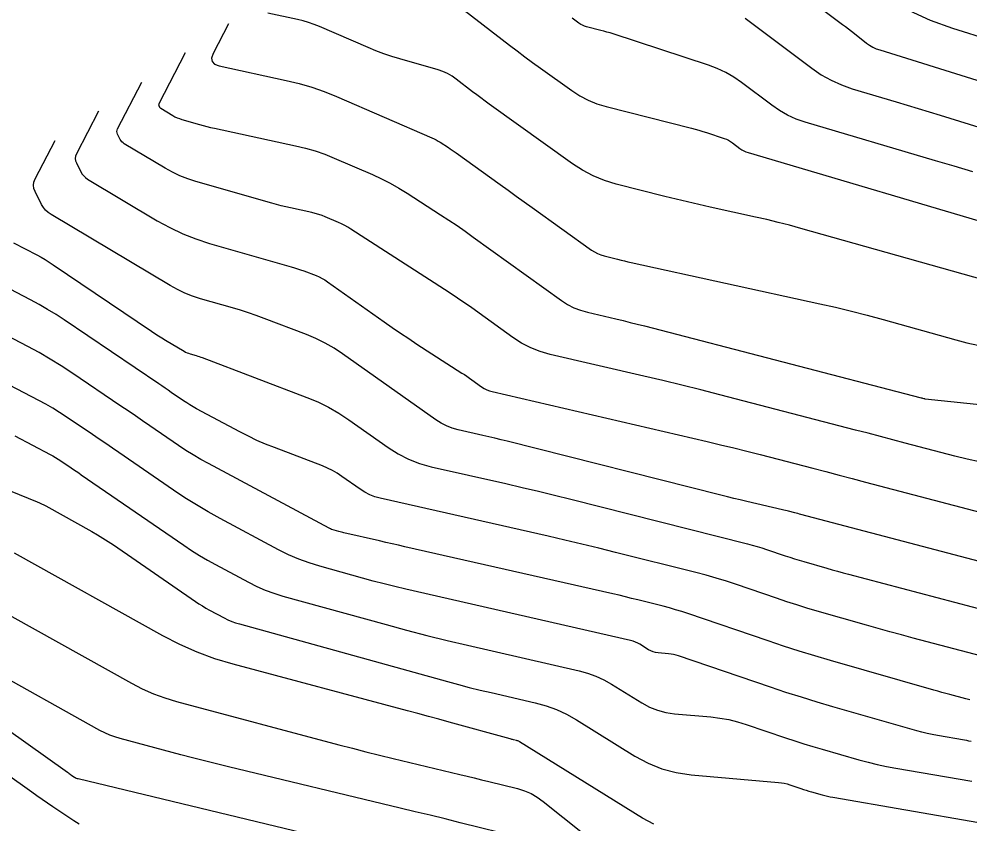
# Model space of a CAD drawing. Extents: x 1354696 to 1366163, y 660729 to 670380.
# Drawn here: x 1360136.9 to 1360216.4, y 664170.6 to 664237.9 of the extents above; entities that cross this region are included whole.
import ezdxf

# ---------------------------------------------------------------- set-up
doc = ezdxf.new("R2010")
doc.units = 0
doc.layers.add('R_Contours', color=7, linetype='Continuous')

msp = doc.modelspace()

# ---------------------------------------------------------------- linework, layer by layer
at = {"layer": 'R_Contours'}
for points in [[(1360196.37, 664244.587), (1360205.788, 664237.488), (1360206.042, 664237.296), (1360206.294, 664237.102), (1360206.546, 664236.908), (1360206.797, 664236.712), (1360207.798, 664235.927), (1360208.055, 664235.744), (1360208.325, 664235.586), (1360208.609, 664235.453), (1360208.906, 664235.346), (1360234.154, 664227.48)], [(1360221.234, 664215.098), (1360202.302, 664220.427), (1360201.362, 664220.684), (1360200.418, 664220.927), (1360199.47, 664221.156), (1360198.52, 664221.371), (1360194.709, 664222.203), (1360193.758, 664222.415), (1360192.808, 664222.635), (1360191.86, 664222.863), (1360190.914, 664223.099), (1360186.84, 664224.134), (1360185.866, 664224.43), (1360184.932, 664224.812), (1360184.038, 664225.28), (1360183.185, 664225.835), (1360176.228, 664230.823), (1360175.877, 664231.076), (1360175.529, 664231.333), (1360175.183, 664231.593), (1360174.839, 664231.855), (1360173.468, 664232.912), (1360173.116, 664233.158), (1360172.745, 664233.368), (1360172.357, 664233.541), (1360171.95, 664233.679), (1360168.738, 664234.598), (1360168.067, 664234.802), (1360167.405, 664235.027), (1360166.75, 664235.273), (1360166.102, 664235.541), (1360162.035, 664237.298), (1360161.582, 664237.482), (1360161.121, 664237.642), (1360160.653, 664237.779), (1360160.177, 664237.894), (1360157.705, 664238.427)], [(1360174.131, 664238.671), (1360177.921, 664235.751), (1360178.562, 664235.261), (1360179.206, 664234.778), (1360179.855, 664234.3), (1360180.508, 664233.827), (1360183.129, 664231.948), (1360183.8, 664231.512), (1360184.502, 664231.144), (1360185.236, 664230.844), (1360186.002, 664230.612), (1360193.145, 664228.797), (1360193.461, 664228.714), (1360193.776, 664228.625), (1360194.089, 664228.532), (1360194.4, 664228.432), (1360195.891, 664227.943), (1360196.074, 664227.875), (1360196.25, 664227.792), (1360196.418, 664227.695), (1360196.579, 664227.584), (1360197.207, 664227.11), (1360197.368, 664226.999), (1360197.537, 664226.904), (1360197.714, 664226.825), (1360197.899, 664226.761), (1360220.116, 664220.179)], [(1360216.689, 664225.145), (1360215.124, 664225.617), (1360213.557, 664226.084), (1360202.654, 664229.314), (1360201.911, 664229.57), (1360201.2, 664229.89), (1360200.52, 664230.272), (1360199.872, 664230.717), (1360197.344, 664232.622), (1360196.697, 664233.07), (1360196.02, 664233.46), (1360195.313, 664233.793), (1360194.576, 664234.068), (1360186.588, 664236.69), (1360186.335, 664236.771), (1360186.081, 664236.847), (1360185.826, 664236.919), (1360185.569, 664236.986), (1360184.37, 664237.291), (1360184.202, 664237.342), (1360184.04, 664237.408), (1360183.885, 664237.489), (1360183.738, 664237.585), (1360183.16, 664237.999)], [(1360197.653, 664238.004), (1360203.213, 664233.814), (1360204.001, 664233.272), (1360204.828, 664232.808), (1360205.693, 664232.42), (1360206.597, 664232.108), (1360210.289, 664231.014), (1360211.211, 664230.739), (1360212.133, 664230.461), (1360213.054, 664230.18), (1360213.973, 664229.896), (1360231.754, 664224.369)], [(1360227.846, 664233.136), (1360215.019, 664237.132), (1360213.162, 664237.803), (1360211.388, 664238.632)], [(1360154.427, 664237.54), (1360153.136, 664235.043), (1360153.005, 664234.667), (1360153.043, 664234.37), (1360153.248, 664234.152), (1360153.622, 664234.014), (1360159.237, 664232.803), (1360160.317, 664232.542), (1360161.381, 664232.23), (1360162.428, 664231.866), (1360163.458, 664231.45), (1360171.437, 664228.001), (1360171.618, 664227.918), (1360171.795, 664227.828), (1360171.969, 664227.731), (1360172.138, 664227.627), (1360172.808, 664227.195), (1360172.975, 664227.086), (1360173.141, 664226.975), (1360173.305, 664226.862), (1360173.467, 664226.746), (1360177.155, 664224.089), (1360177.824, 664223.608), (1360178.493, 664223.127), (1360179.162, 664222.646), (1360179.831, 664222.166), (1360184.787, 664218.612), (1360185.032, 664218.453), (1360185.287, 664218.319), (1360185.555, 664218.21), (1360185.834, 664218.125), (1360186.972, 664217.836), (1360187.257, 664217.765), (1360187.542, 664217.696), (1360187.828, 664217.63), (1360188.115, 664217.566), (1360203.879, 664214.124), (1360205.213, 664213.823), (1360206.542, 664213.501), (1360207.866, 664213.16), (1360209.185, 664212.8), (1360215.265, 664211.088), (1360216.179, 664210.851), (1360217.099, 664210.654)], [(1360150.795, 664235.1), (1360148.586, 664230.829), (1360148.574, 664230.796), (1360148.569, 664230.764), (1360148.574, 664230.731), (1360148.586, 664230.699), (1360148.653, 664230.569), (1360148.671, 664230.539), (1360148.693, 664230.511), (1360148.719, 664230.488), (1360148.749, 664230.467), (1360149.752, 664229.867), (1360149.932, 664229.767), (1360150.118, 664229.68), (1360150.309, 664229.604), (1360150.505, 664229.541), (1360151.979, 664229.118), (1360152.292, 664229.031), (1360152.606, 664228.95), (1360152.921, 664228.874), (1360153.237, 664228.803), (1360160.018, 664227.34), (1360160.849, 664227.14), (1360161.667, 664226.9), (1360162.472, 664226.62), (1360163.264, 664226.3), (1360166.457, 664224.92), (1360167.21, 664224.576), (1360167.947, 664224.202), (1360168.667, 664223.798), (1360169.372, 664223.365), (1360172.159, 664221.569), (1360172.853, 664221.116), (1360173.54, 664220.653), (1360174.222, 664220.182), (1360174.897, 664219.702), (1360182.263, 664214.395), (1360182.772, 664214.065), (1360183.306, 664213.79), (1360183.865, 664213.569), (1360184.448, 664213.403), (1360186.833, 664212.849), (1360187.428, 664212.709), (1360188.023, 664212.565), (1360188.617, 664212.417), (1360189.21, 664212.265), (1360212.363, 664206.254), (1360212.418, 664206.24), (1360212.472, 664206.226), (1360212.582, 664206.197), (1360212.61, 664206.19), (1360212.637, 664206.184), (1360212.665, 664206.18), (1360212.693, 664206.176), (1360222.639, 664205.125)], [(1360217.257, 664200.911), (1360216.221, 664201.122), (1360215.191, 664201.373), (1360211.032, 664202.469), (1360209.997, 664202.741), (1360208.962, 664203.013), (1360207.926, 664203.283), (1360206.89, 664203.553), (1360195.52, 664206.504), (1360193.937, 664206.91), (1360192.352, 664207.305), (1360190.764, 664207.69), (1360189.174, 664208.064), (1360181.327, 664209.887), (1360180.494, 664210.123), (1360179.697, 664210.438), (1360178.936, 664210.831), (1360178.21, 664211.302), (1360175.377, 664213.343), (1360174.666, 664213.848), (1360173.948, 664214.344), (1360173.224, 664214.831), (1360172.494, 664215.309), (1360164.654, 664220.36), (1360164.401, 664220.515), (1360164.143, 664220.66), (1360163.878, 664220.794), (1360163.608, 664220.918), (1360162.516, 664221.39), (1360162.241, 664221.501), (1360161.962, 664221.598), (1360161.678, 664221.681), (1360161.389, 664221.751), (1360159.603, 664222.136), (1360159.209, 664222.224), (1360158.816, 664222.319), (1360158.426, 664222.421), (1360158.037, 664222.529), (1360151.669, 664224.355), (1360151, 664224.57), (1360150.35, 664224.827), (1360149.718, 664225.126), (1360149.104, 664225.467), (1360145.688, 664227.509), (1360145.588, 664227.578), (1360145.5, 664227.66), (1360145.424, 664227.752), (1360145.362, 664227.857), (1360145.135, 664228.298), (1360145.092, 664228.409), (1360145.078, 664228.519), (1360145.092, 664228.629), (1360145.135, 664228.739), (1360147.163, 664232.66)], [(1360143.531, 664230.221), (1360141.684, 664226.65), (1360141.611, 664226.462), (1360141.587, 664226.274), (1360141.611, 664226.086), (1360141.683, 664225.898), (1360142.07, 664225.144), (1360142.178, 664224.966), (1360142.306, 664224.808), (1360142.456, 664224.669), (1360142.627, 664224.551), (1360148.457, 664221.066), (1360149.504, 664220.485), (1360150.583, 664219.975), (1360151.692, 664219.536), (1360152.833, 664219.169), (1360159.665, 664217.21), (1360159.929, 664217.131), (1360160.192, 664217.047), (1360160.452, 664216.957), (1360160.711, 664216.862), (1360161.741, 664216.47), (1360161.995, 664216.364), (1360162.24, 664216.243), (1360162.478, 664216.107), (1360162.707, 664215.955), (1360167.436, 664212.609), (1360168.115, 664212.133), (1360168.8, 664211.665), (1360169.49, 664211.204), (1360170.185, 664210.751), (1360173.949, 664208.327), (1360174.158, 664208.189), (1360174.366, 664208.05), (1360174.572, 664207.907), (1360174.777, 664207.762), (1360175.59, 664207.176), (1360175.798, 664207.041), (1360176.017, 664206.928), (1360176.246, 664206.838), (1360176.485, 664206.77), (1360194.471, 664202.593), (1360195.579, 664202.332), (1360196.686, 664202.064), (1360197.791, 664201.789), (1360198.894, 664201.506), (1360203.302, 664200.361), (1360204.404, 664200.075), (1360205.506, 664199.787), (1360206.607, 664199.498), (1360207.709, 664199.209), (1360220.785, 664195.761)], [(1360226.38, 664190.15), (1360202.308, 664196.496), (1360202.179, 664196.53), (1360202.051, 664196.564), (1360201.922, 664196.597), (1360201.794, 664196.631), (1360201.279, 664196.764), (1360201.15, 664196.797), (1360201.021, 664196.829), (1360200.892, 664196.861), (1360200.763, 664196.891), (1360197.774, 664197.585), (1360197.233, 664197.712), (1360196.692, 664197.842), (1360196.153, 664197.974), (1360195.613, 664198.108), (1360177.724, 664202.618), (1360177.215, 664202.745), (1360176.706, 664202.868), (1360176.196, 664202.989), (1360175.685, 664203.106), (1360173.639, 664203.57), (1360173.139, 664203.709), (1360172.658, 664203.895), (1360172.199, 664204.128), (1360171.761, 664204.407), (1360163.965, 664209.924), (1360163.246, 664210.4), (1360162.501, 664210.828), (1360161.731, 664211.207), (1360160.935, 664211.539), (1360157.385, 664212.889), (1360156.732, 664213.13), (1360156.074, 664213.357), (1360155.411, 664213.57), (1360154.744, 664213.769), (1360152.067, 664214.536), (1360151.406, 664214.749), (1360150.764, 664215.003), (1360150.139, 664215.298), (1360149.532, 664215.635), (1360139.567, 664221.592), (1360139.325, 664221.76), (1360139.113, 664221.956), (1360138.931, 664222.18), (1360138.779, 664222.432), (1360138.232, 664223.497), (1360138.129, 664223.763), (1360138.095, 664224.029), (1360138.13, 664224.295), (1360138.233, 664224.561), (1360139.898, 664227.781)], [(1360136.433, 664219.212), (1360138.378, 664218.198), (1360138.732, 664218.008), (1360139.079, 664217.807), (1360139.421, 664217.597), (1360139.756, 664217.377), (1360147.963, 664211.83), (1360148.253, 664211.637), (1360148.546, 664211.448), (1360148.841, 664211.263), (1360149.139, 664211.082), (1360150.703, 664210.147), (1360150.821, 664210.082), (1360150.942, 664210.025), (1360151.066, 664209.976), (1360151.194, 664209.934), (1360151.712, 664209.786), (1360151.841, 664209.747), (1360151.969, 664209.706), (1360152.097, 664209.662), (1360152.223, 664209.616), (1360160.97, 664206.288), (1360161.894, 664205.903), (1360162.788, 664205.462), (1360163.653, 664204.966), (1360164.487, 664204.414), (1360167.766, 664202.093), (1360168.606, 664201.558), (1360169.486, 664201.112), (1360170.405, 664200.756), (1360171.365, 664200.489), (1360177.61, 664199.074), (1360178.977, 664198.76), (1360180.341, 664198.438), (1360181.704, 664198.107), (1360183.064, 664197.769), (1360197.84, 664194.044), (1360198.239, 664193.939), (1360198.635, 664193.826), (1360199.029, 664193.705), (1360199.421, 664193.576), (1360200.982, 664193.045), (1360201.374, 664192.914), (1360201.766, 664192.788), (1360202.161, 664192.667), (1360202.556, 664192.551), (1360204.476, 664192), (1360204.928, 664191.871), (1360205.381, 664191.745), (1360205.835, 664191.622), (1360206.289, 664191.501), (1360222.565, 664187.218)], [(1360217.972, 664184.507), (1360211.7, 664186.158), (1360210.721, 664186.418), (1360209.745, 664186.684), (1360208.77, 664186.955), (1360207.796, 664187.232), (1360203.665, 664188.418), (1360202.813, 664188.669), (1360201.965, 664188.929), (1360201.12, 664189.2), (1360200.278, 664189.481), (1360196.916, 664190.625), (1360196.073, 664190.902), (1360195.225, 664191.163), (1360194.372, 664191.405), (1360193.514, 664191.631), (1360186.796, 664193.325), (1360185.389, 664193.675), (1360183.979, 664194.017), (1360182.567, 664194.35), (1360181.154, 664194.675), (1360167.106, 664197.858), (1360166.66, 664197.982), (1360166.232, 664198.148), (1360165.823, 664198.355), (1360165.432, 664198.605), (1360163.906, 664199.684), (1360163.518, 664199.941), (1360163.116, 664200.172), (1360162.7, 664200.377), (1360162.27, 664200.556), (1360158.254, 664202.084), (1360157.519, 664202.377), (1360156.793, 664202.694), (1360156.079, 664203.033), (1360155.375, 664203.395), (1360151.738, 664205.339), (1360151.462, 664205.492), (1360151.19, 664205.652), (1360150.924, 664205.819), (1360150.661, 664205.994), (1360149.622, 664206.71), (1360149.362, 664206.888), (1360149.101, 664207.066), (1360148.84, 664207.244), (1360148.579, 664207.421), (1360140.674, 664212.764), (1360139.984, 664213.216), (1360139.282, 664213.648), (1360138.568, 664214.06), (1360137.842, 664214.452), (1360133.844, 664216.535)], [(1360216.438, 664180.996), (1360216.104, 664181.079), (1360214.77, 664181.43), (1360214.437, 664181.519), (1360214.105, 664181.609), (1360213.773, 664181.702), (1360213.441, 664181.796), (1360204.773, 664184.286), (1360203.466, 664184.67), (1360202.163, 664185.07), (1360200.865, 664185.486), (1360199.573, 664185.917), (1360192.858, 664188.202), (1360192.343, 664188.372), (1360191.824, 664188.531), (1360191.303, 664188.679), (1360190.778, 664188.817), (1360188.673, 664189.348), (1360188.147, 664189.479), (1360187.619, 664189.607), (1360187.091, 664189.732), (1360186.562, 664189.853), (1360169.17, 664193.794), (1360168.639, 664193.915), (1360168.108, 664194.036), (1360167.578, 664194.157), (1360167.047, 664194.278), (1360164.071, 664194.959), (1360163.967, 664194.983), (1360163.863, 664195.009), (1360163.76, 664195.036), (1360163.657, 664195.064), (1360163.244, 664195.178), (1360163.142, 664195.209), (1360163.043, 664195.246), (1360162.945, 664195.288), (1360162.85, 664195.336), (1360152.729, 664200.746), (1360152.09, 664201.099), (1360151.461, 664201.469), (1360150.844, 664201.858), (1360150.236, 664202.263), (1360147.829, 664203.92), (1360147.227, 664204.334), (1360146.623, 664204.746), (1360146.019, 664205.157), (1360145.415, 664205.567), (1360141.297, 664208.35), (1360140.401, 664208.937), (1360139.49, 664209.498), (1360138.563, 664210.033), (1360137.62, 664210.541), (1360131.256, 664213.858)], [(1360216.561, 664177.505), (1360216.372, 664177.542), (1360216.183, 664177.578), (1360215.994, 664177.611), (1360213.734, 664177.999), (1360213.296, 664178.081), (1360212.86, 664178.174), (1360212.428, 664178.279), (1360211.997, 664178.397), (1360204.975, 664180.414), (1360203.664, 664180.799), (1360202.358, 664181.2), (1360201.057, 664181.616), (1360199.761, 664182.049), (1360192.07, 664184.667), (1360191.863, 664184.73), (1360191.653, 664184.781), (1360191.441, 664184.819), (1360191.226, 664184.844), (1360190.352, 664184.92), (1360190.144, 664184.95), (1360189.943, 664185.004), (1360189.75, 664185.081), (1360189.564, 664185.182), (1360188.839, 664185.633), (1360188.654, 664185.738), (1360188.463, 664185.826), (1360188.265, 664185.898), (1360188.06, 664185.954), (1360169.242, 664190.259), (1360168.335, 664190.472), (1360167.432, 664190.695), (1360166.53, 664190.928), (1360165.632, 664191.172), (1360162.043, 664192.166), (1360161.155, 664192.438), (1360160.286, 664192.758), (1360159.436, 664193.126), (1360158.606, 664193.541), (1360153.72, 664196.152), (1360152.718, 664196.706), (1360151.733, 664197.287), (1360150.764, 664197.896), (1360149.811, 664198.532), (1360145.245, 664201.675), (1360144.696, 664202.052), (1360144.147, 664202.427), (1360143.597, 664202.802), (1360143.045, 664203.175), (1360140.839, 664204.666), (1360140.283, 664205.031), (1360139.717, 664205.379), (1360139.141, 664205.711), (1360138.556, 664206.027), (1360128.048, 664211.504)], [(1360136.526, 664203.059), (1360139.491, 664201.514), (1360139.719, 664201.39), (1360139.944, 664201.261), (1360140.165, 664201.125), (1360140.381, 664200.983), (1360141.242, 664200.402), (1360141.456, 664200.256), (1360141.671, 664200.11), (1360141.885, 664199.964), (1360142.099, 664199.817), (1360150.674, 664193.915), (1360151.322, 664193.482), (1360151.981, 664193.068), (1360152.651, 664192.673), (1360153.333, 664192.296), (1360156.083, 664190.826), (1360156.778, 664190.478), (1360157.49, 664190.171), (1360158.217, 664189.903), (1360158.96, 664189.675), (1360167.607, 664187.28), (1360169.301, 664186.821), (1360171, 664186.381), (1360172.704, 664185.961), (1360174.412, 664185.56), (1360183.746, 664183.424), (1360184.46, 664183.23), (1360185.15, 664182.979), (1360185.817, 664182.671), (1360186.461, 664182.307), (1360188.99, 664180.736), (1360189.635, 664180.384), (1360190.308, 664180.115), (1360191.009, 664179.927), (1360191.737, 664179.822), (1360194.781, 664179.557), (1360195.531, 664179.47), (1360196.271, 664179.337), (1360197.002, 664179.16), (1360197.724, 664178.938), (1360201.03, 664177.813), (1360201.788, 664177.56), (1360202.549, 664177.316), (1360203.313, 664177.082), (1360204.08, 664176.857), (1360207.153, 664175.974), (1360207.924, 664175.764), (1360208.699, 664175.575), (1360209.48, 664175.408), (1360210.265, 664175.262), (1360216.599, 664174.175)], [(1360130.364, 664200.82), (1360138.398, 664197.557), (1360138.587, 664197.477), (1360138.773, 664197.391), (1360138.957, 664197.3), (1360139.137, 664197.203), (1360142.988, 664195.059), (1360143.447, 664194.797), (1360143.9, 664194.523), (1360144.345, 664194.239), (1360144.785, 664193.945), (1360151.645, 664189.223), (1360151.934, 664189.03), (1360152.227, 664188.845), (1360152.526, 664188.669), (1360152.83, 664188.501), (1360154.055, 664187.847), (1360154.365, 664187.692), (1360154.682, 664187.555), (1360155.006, 664187.435), (1360155.337, 664187.334), (1360172.734, 664182.515), (1360173.645, 664182.268), (1360174.559, 664182.032), (1360175.476, 664181.806), (1360176.395, 664181.59), (1360180.077, 664180.747), (1360180.982, 664180.501), (1360181.858, 664180.182), (1360182.705, 664179.792), (1360183.522, 664179.329), (1360188.415, 664176.289), (1360189.521, 664175.687), (1360190.674, 664175.225), (1360191.874, 664174.904), (1360193.121, 664174.723), (1360200.444, 664174.088), (1360200.681, 664174.06), (1360200.916, 664174.018), (1360201.147, 664173.962), (1360201.376, 664173.892), (1360202.299, 664173.578), (1360202.519, 664173.504), (1360202.74, 664173.433), (1360202.962, 664173.365), (1360203.185, 664173.3), (1360204.077, 664173.043), (1360204.301, 664172.982), (1360204.526, 664172.927), (1360204.753, 664172.879), (1360204.981, 664172.836), (1360217.204, 664170.738)], [(1360189.995, 664170.577), (1360189.042, 664171.096), (1360178.752, 664177.489), (1360178.694, 664177.522), (1360178.634, 664177.55), (1360178.572, 664177.572), (1360178.508, 664177.59), (1360178.248, 664177.649), (1360178.183, 664177.665), (1360178.118, 664177.681), (1360178.053, 664177.697), (1360177.989, 664177.715), (1360172.885, 664179.129), (1360172.012, 664179.369), (1360171.139, 664179.607), (1360170.266, 664179.843), (1360169.391, 664180.077), (1360154.795, 664183.964), (1360153.272, 664184.42), (1360151.786, 664184.968), (1360150.336, 664185.607), (1360148.924, 664186.337), (1360136.502, 664193.251)], [(1360132.109, 664190.277), (1360146.288, 664182.385), (1360147.197, 664181.915), (1360148.13, 664181.504), (1360149.086, 664181.152), (1360150.067, 664180.858), (1360163.657, 664177.239), (1360164.785, 664176.943), (1360165.914, 664176.653), (1360167.045, 664176.37), (1360168.178, 664176.095), (1360173.779, 664174.749), (1360174.38, 664174.604), (1360174.981, 664174.459), (1360175.582, 664174.312), (1360176.183, 664174.164), (1360178.584, 664173.571), (1360179.17, 664173.392), (1360179.726, 664173.155), (1360180.253, 664172.857), (1360180.75, 664172.5), (1360185.538, 664168.661)], [(1360129.198, 664183.272), (1360140.947, 664174.927), (1360141.018, 664174.877), (1360141.089, 664174.828), (1360141.16, 664174.778), (1360141.232, 664174.73), (1360141.519, 664174.535), (1360141.592, 664174.49), (1360141.668, 664174.452), (1360141.748, 664174.422), (1360141.831, 664174.398), (1360163.801, 664169.121)], [(1360178.796, 664169.48), (1360173.795, 664170.716), (1360172.545, 664171.024), (1360171.294, 664171.33), (1360170.042, 664171.633), (1360168.79, 664171.935), (1360154.405, 664175.39), (1360153.406, 664175.633), (1360152.408, 664175.883), (1360151.411, 664176.138), (1360150.417, 664176.4), (1360145.338, 664177.752), (1360144.9, 664177.883), (1360144.474, 664178.041), (1360144.058, 664178.224), (1360143.652, 664178.434), (1360134.064, 664183.771)], [(1360141.912, 664170.582), (1360141.462, 664170.858), (1360139.702, 664172.05), (1360139.263, 664172.349), (1360138.826, 664172.65), (1360138.39, 664172.954), (1360137.956, 664173.261), (1360129.201, 664179.479)]]:
    msp.add_lwpolyline(points, dxfattribs=at)

doc.saveas('drawing.dxf')
